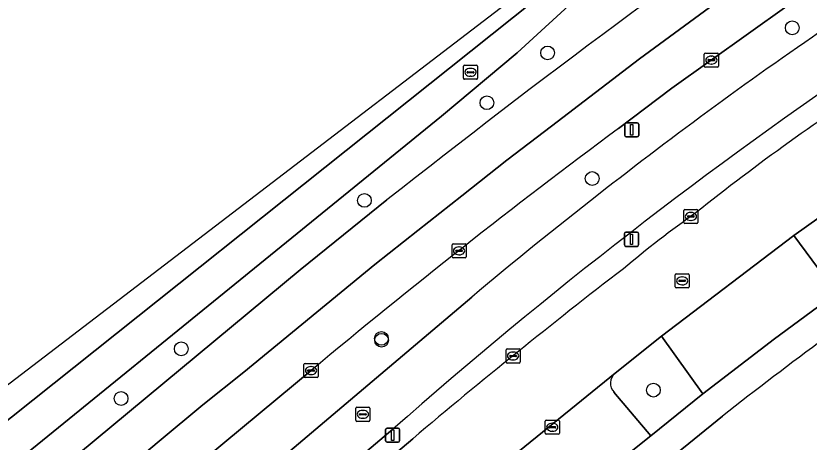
# Model space of a CAD drawing. Extents: x 157793 to 159380, y 380877 to 382313.
# Drawn here: x 159223.3 to 159279.6, y 382225.2 to 382255.4 of the extents above; entities that cross this region are included whole.
import ezdxf

# ---------------------------------------------------------------- set-up
doc = ezdxf.new("R2010")
doc.units = 0
for name, color, linetype in [('IMGEO_Berm_groen', 7, 'Continuous'), ('IMGEO_Boom', 7, 'Continuous'), ('IMGEO_Erf', 7, 'Continuous'), ('IMGEO_Fietspad_gesloten', 7, 'Continuous'), ('IMGEO_Groenvoorziening', 7, 'Continuous'), ('IMGEO_Haag', 7, 'Continuous'), ('IMGEO_Kolk', 7, 'Continuous'), ('IMGEO_Lichtmast', 7, 'Continuous'), ('IMGEO_Parkeervlak_open', 7, 'Continuous'), ('IMGEO_Rijbaan_lokaal_open', 7, 'Continuous'), ('IMGEO_Rijbaan_regionaal_gesloten', 7, 'Continuous'), ('IMGEO_Rioolput', 7, 'Continuous'), ('IMGEO_Voetpad_open', 7, 'Continuous')]:
    doc.layers.add(name, color=color, linetype=linetype)

msp = doc.modelspace()

# ---------------------------------------------------------------- linework, layer by layer
at = {"layer": 'IMGEO_Berm_groen'}
for points in [[(159272.168, 382265.01), (159258.898, 382252.81), (159253.52, 382248.32), (159210.119, 382213.093)], [(159288.572, 382263.55), (159283.491, 382260.03), (159269.885, 382250.306), (159266.086, 382247.449)], [(159211.852, 382211.192), (159243.493, 382237.432), (159249.65, 382242.383)], [(159244.258, 382230.278), (159215.672, 382206.584), (159215.579, 382206.507), (159218.246, 382203.629), (159220.861, 382206.052), (159224.271, 382208.936), (159223.584, 382209.69), (159239.119, 382222.705), (159239.681, 382221.971), (159255.669, 382235.495)]]:
    msp.add_lwpolyline(points, dxfattribs=at)
for centre, radius, start, end in [((159662.795, 381719.157), 666.674, 124.75662, 128.295043), ((159448.902, 382008.065), 298.374, 124.13598, 128.13216), ((159554.581, 381858.25), 484.464, 126.54787, 129.83286), ((159443.652, 382012.038), 292.011, 127.80317, 130.07208)]:
    msp.add_arc(centre, radius, start, end, dxfattribs=at)
at = {"layer": 'IMGEO_Boom'}
for centre in [(159278.428, 382254.593), (159261.052, 382252.811), (159256.75, 382249.278), (159264.222, 382243.902), (159248.05, 382242.349), (159249.254, 382232.56), (159249.27, 382232.428), (159235.043, 382231.824), (159268.567, 382228.893), (159230.772, 382228.299)]:
    msp.add_circle(centre, 0.489, dxfattribs=at)
at = {"layer": 'IMGEO_Erf'}
msp.add_lwpolyline([(159273.46, 382227.052), (159262.537, 382218.172), (159258.885, 382215.328), (159243.409, 382202.263), (159224.02, 382185.305), (159248.879, 382146.934), (159248.983, 382146.773), (159253.801, 382139.337), (159252.103, 382135.468), (159252.561, 382134.725), (159253.095, 382134.034), (159253.698, 382133.402), (159254.363, 382132.837), (159254.495, 382132.738), (159257.812, 382129.836), (159267.138, 382126.989), (159279.357, 382144.025), (159285.052, 382153.529), (159292.103, 382164.388), (159293.234, 382167.208)], dxfattribs=at)
msp.add_arc((159513.393, 381918.848), 390.586, 125.20668, 127.90026, dxfattribs=at)
at = {"layer": 'IMGEO_Fietspad_gesloten'}
msp.add_lwpolyline([(159255.669, 382235.495), (159239.681, 382221.971), (159224.271, 382208.936), (159220.861, 382206.052), (159218.246, 382203.629), (159220.641, 382201.021), (159224.152, 382204.208), (159234.631, 382213.07), (159250.07, 382226.128)], dxfattribs=at)
for centre, radius, start, end in [((159448.902, 382008.065), 298.374, 124.13598, 128.13216), ((159479.319, 381965.734), 346.93, 124.14525, 131.36047), ((159443.652, 382012.038), 292.011, 127.80317, 130.07208)]:
    msp.add_arc(centre, radius, start, end, dxfattribs=at)
at = {"layer": 'IMGEO_Groenvoorziening'}
for points in [[(159280.328, 382241.144), (159278.548, 382239.859), (159281.567, 382235.774), (159283.908, 382237.483)], [(159265.768, 382228.739), (159268.388, 382225.644), (159272.073, 382228.618), (159269.146, 382232.731)], [(159269.146, 382232.731), (159265.854, 382230.087)], [(159250.07, 382226.128), (159234.631, 382213.07), (159231.718, 382208.783), (159229.698, 382205.77), (159227.353, 382202.35), (159225.79, 382200.071), (159223.95, 382197.376), (159224.22, 382197.079), (159224.612, 382196.647), (159225.419, 382197.739), (159225.909, 382198.443)], [(159238.65, 382214.637), (159251.477, 382225.446)]]:
    msp.add_lwpolyline(points, dxfattribs=at)
for centre, radius, start, end in [((159479.319, 381965.734), 346.93, 124.14525, 131.36047), ((159372.546, 382114.884), 161.92, 122.70082, 128.56745), ((159319.544, 382173.876), 82.884, 125.34221, 129.84964), ((159529.725, 381895.72), 431.441, 127.6083, 130.16024), ((159266.437, 382229.373), 0.921, 129.2135, 223.4856)]:
    msp.add_arc(centre, radius, start, end, dxfattribs=at)
at = {"layer": 'IMGEO_Haag'}
for points in [[(159250.07, 382226.128), (159234.631, 382213.07), (159231.718, 382208.783), (159229.698, 382205.77), (159227.353, 382202.35), (159225.79, 382200.071), (159223.95, 382197.376), (159224.22, 382197.079), (159224.612, 382196.647), (159225.419, 382197.739), (159225.909, 382198.443)], [(159238.65, 382214.637), (159251.477, 382225.446)]]:
    msp.add_lwpolyline(points, dxfattribs=at)
for centre, radius, start, end in [((159479.319, 381965.734), 346.93, 124.14525, 131.36047), ((159372.546, 382114.884), 161.92, 122.70082, 128.56745), ((159319.544, 382173.876), 82.884, 125.34221, 129.84964), ((159529.725, 381895.72), 431.441, 127.6083, 130.16024)]:
    msp.add_arc(centre, radius, start, end, dxfattribs=at)
at = {"layer": 'IMGEO_Kolk'}
for p, q in [((159272.18, 382251.878), (159272.18, 382252.73)), ((159272.255, 382252.804), (159273.107, 382252.804)), ((159272.668, 382252.584), (159272.693, 382252.584)), ((159273.181, 382252.73), (159273.181, 382251.878)), ((159272.439, 382252.298), (159272.439, 382252.31)), ((159272.877, 382252.261), (159272.479, 382252.261)), ((159272.482, 382252.347), (159272.88, 382252.347)), ((159272.691, 382252.024), (159272.666, 382252.024)), ((159272.923, 382252.31), (159272.923, 382252.298)), ((159273.107, 382251.804), (159272.255, 382251.804)), ((159270.728, 382240.789), (159270.728, 382241.641)), ((159270.803, 382241.715), (159271.655, 382241.715)), ((159270.987, 382241.209), (159270.987, 382241.221)), ((159271.425, 382241.172), (159271.027, 382241.172)), ((159271.03, 382241.258), (159271.428, 382241.258)), ((159271.216, 382241.495), (159271.241, 382241.495)), ((159271.471, 382241.221), (159271.471, 382241.209)), ((159271.729, 382241.641), (159271.729, 382240.789)), ((159271.655, 382240.715), (159270.803, 382240.715)), ((159271.239, 382240.935), (159271.214, 382240.935)), ((159254.268, 382238.346), (159254.268, 382239.198)), ((159254.343, 382239.272), (159255.195, 382239.272)), ((159254.756, 382239.052), (159254.781, 382239.052)), ((159255.269, 382239.198), (159255.269, 382238.346)), ((159254.527, 382238.766), (159254.527, 382238.778)), ((159254.965, 382238.729), (159254.567, 382238.729)), ((159254.57, 382238.815), (159254.968, 382238.815)), ((159254.779, 382238.492), (159254.754, 382238.492)), ((159255.011, 382238.778), (159255.011, 382238.766)), ((159255.195, 382238.272), (159254.343, 382238.272)), ((159258.103, 382230.89), (159258.103, 382231.742)), ((159258.178, 382231.816), (159259.03, 382231.816)), ((159259.104, 382231.742), (159259.104, 382230.89)), ((159258.362, 382231.31), (159258.362, 382231.322)), ((159258.8, 382231.273), (159258.402, 382231.273)), ((159258.405, 382231.359), (159258.803, 382231.359)), ((159258.614, 382231.036), (159258.589, 382231.036)), ((159258.591, 382231.596), (159258.616, 382231.596)), ((159258.846, 382231.322), (159258.846, 382231.31)), ((159243.757, 382229.852), (159243.757, 382230.704)), ((159243.832, 382230.778), (159244.684, 382230.778)), ((159244.245, 382230.558), (159244.27, 382230.558)), ((159244.758, 382230.704), (159244.758, 382229.852)), ((159259.03, 382230.816), (159258.178, 382230.816)), ((159244.016, 382230.272), (159244.016, 382230.284)), ((159244.454, 382230.235), (159244.056, 382230.235)), ((159244.059, 382230.321), (159244.457, 382230.321)), ((159244.268, 382229.998), (159244.243, 382229.998)), ((159244.5, 382230.284), (159244.5, 382230.272)), ((159244.684, 382229.778), (159243.832, 382229.778)), ((159260.887, 382225.833), (159260.887, 382226.685)), ((159260.962, 382226.759), (159261.814, 382226.759)), ((159261.375, 382226.539), (159261.4, 382226.539)), ((159261.888, 382226.685), (159261.888, 382225.833)), ((159261.146, 382226.253), (159261.146, 382226.265)), ((159261.584, 382226.216), (159261.186, 382226.216)), ((159261.189, 382226.302), (159261.587, 382226.302)), ((159261.398, 382225.979), (159261.373, 382225.979)), ((159261.63, 382226.265), (159261.63, 382226.253)), ((159261.814, 382225.759), (159260.962, 382225.759))]:
    msp.add_line(p, q, dxfattribs=at)
for points in [[(159272.18, 382251.878), (159272.18, 382252.73)], [(159272.255, 382252.804), (159273.107, 382252.804)], [(159273.181, 382252.73), (159273.181, 382251.878)], [(159273.107, 382251.804), (159272.255, 382251.804)], [(159270.728, 382240.789), (159270.728, 382241.641)], [(159270.803, 382241.715), (159271.655, 382241.715)], [(159271.729, 382241.641), (159271.729, 382240.789)], [(159271.655, 382240.715), (159270.803, 382240.715)], [(159254.268, 382238.346), (159254.268, 382239.198)], [(159254.343, 382239.272), (159255.195, 382239.272)], [(159255.269, 382239.198), (159255.269, 382238.346)], [(159255.195, 382238.272), (159254.343, 382238.272)], [(159258.103, 382230.89), (159258.103, 382231.742)], [(159258.178, 382231.816), (159259.03, 382231.816)], [(159259.104, 382231.742), (159259.104, 382230.89)], [(159243.757, 382229.852), (159243.757, 382230.704)], [(159243.832, 382230.778), (159244.684, 382230.778)], [(159244.758, 382230.704), (159244.758, 382229.852)], [(159259.03, 382230.816), (159258.178, 382230.816)], [(159244.684, 382229.778), (159243.832, 382229.778)], [(159260.887, 382225.833), (159260.887, 382226.685)], [(159260.962, 382226.759), (159261.814, 382226.759)], [(159261.888, 382226.685), (159261.888, 382225.833)], [(159261.814, 382225.759), (159260.962, 382225.759)]]:
    msp.add_lwpolyline(points, dxfattribs=at)
for centre, radius, start, end in [((159272.257, 382252.728), 0.0765, 91.552, 178.448), ((159272.257, 382252.728), 0.0765, 91.552, 178.448), ((159273.105, 382252.728), 0.0765, 1.552, 88.448), ((159273.105, 382252.728), 0.0765, 1.552, 88.448), ((159272.257, 382251.88), 0.0765, 181.552, 268.448), ((159272.257, 382251.88), 0.0765, 181.552, 268.448), ((159272.479, 382252.307), 0.0403, 85.8775, 175.7526), ((159272.476, 382252.297), 0.0366, 178.938, 274.7102), ((159272.88, 382252.304), 0.043, 264.8664, 352.4533), ((159272.884, 382252.309), 0.0386, 1.7309, 96.639), ((159273.105, 382251.88), 0.0765, 271.552, 358.448), ((159273.105, 382251.88), 0.0765, 271.552, 358.448), ((159270.805, 382241.639), 0.0765, 91.552, 178.448), ((159270.805, 382241.639), 0.0765, 91.552, 178.448), ((159271.027, 382241.218), 0.0403, 85.8775, 175.7526), ((159271.024, 382241.208), 0.0366, 178.938, 274.7102), ((159271.428, 382241.215), 0.043, 264.8664, 352.4533), ((159271.432, 382241.22), 0.0386, 1.7309, 96.639), ((159271.653, 382241.639), 0.0765, 1.552, 88.448), ((159271.653, 382241.639), 0.0765, 1.552, 88.448), ((159270.805, 382240.791), 0.0765, 181.552, 268.448), ((159270.805, 382240.791), 0.0765, 181.552, 268.448), ((159271.653, 382240.791), 0.0765, 271.552, 358.448), ((159271.653, 382240.791), 0.0765, 271.552, 358.448), ((159254.345, 382239.196), 0.0765, 91.552, 178.448), ((159254.345, 382239.196), 0.0765, 91.552, 178.448), ((159255.193, 382239.196), 0.0765, 1.552, 88.448), ((159255.193, 382239.196), 0.0765, 1.552, 88.448), ((159254.567, 382238.775), 0.0403, 85.8775, 175.7526), ((159254.564, 382238.765), 0.0366, 178.938, 274.7102), ((159254.968, 382238.772), 0.043, 264.8664, 352.4533), ((159254.972, 382238.777), 0.0386, 1.7309, 96.639), ((159254.345, 382238.348), 0.0765, 181.552, 268.448), ((159254.345, 382238.348), 0.0765, 181.552, 268.448), ((159255.193, 382238.348), 0.0765, 271.552, 358.448), ((159255.193, 382238.348), 0.0765, 271.552, 358.448), ((159258.18, 382231.74), 0.0765, 91.552, 178.448), ((159258.18, 382231.74), 0.0765, 91.552, 178.448), ((159259.028, 382231.74), 0.0765, 1.552, 88.448), ((159259.028, 382231.74), 0.0765, 1.552, 88.448), ((159258.402, 382231.319), 0.0403, 85.8775, 175.7526), ((159258.399, 382231.309), 0.0366, 178.938, 274.7102), ((159258.803, 382231.316), 0.043, 264.8664, 352.4533), ((159258.807, 382231.321), 0.0386, 1.7309, 96.639), ((159243.834, 382230.702), 0.0765, 91.552, 178.448), ((159243.834, 382230.702), 0.0765, 91.552, 178.448), ((159244.682, 382230.702), 0.0765, 1.552, 88.448), ((159244.682, 382230.702), 0.0765, 1.552, 88.448), ((159258.18, 382230.892), 0.0765, 181.552, 268.448), ((159258.18, 382230.892), 0.0765, 181.552, 268.448), ((159259.028, 382230.892), 0.0765, 271.552, 358.448), ((159259.028, 382230.892), 0.0765, 271.552, 358.448), ((159244.056, 382230.281), 0.0403, 85.8775, 175.7526), ((159244.053, 382230.271), 0.0366, 178.938, 274.7102), ((159244.457, 382230.278), 0.043, 264.8664, 352.4533), ((159244.461, 382230.283), 0.0386, 1.7309, 96.639), ((159243.834, 382229.854), 0.0765, 181.552, 268.448), ((159243.834, 382229.854), 0.0765, 181.552, 268.448), ((159244.682, 382229.854), 0.0765, 271.552, 358.448), ((159244.682, 382229.854), 0.0765, 271.552, 358.448), ((159260.964, 382226.683), 0.0765, 91.552, 178.448), ((159260.964, 382226.683), 0.0765, 91.552, 178.448), ((159261.812, 382226.683), 0.0765, 1.552, 88.448), ((159261.812, 382226.683), 0.0765, 1.552, 88.448), ((159261.186, 382226.262), 0.0403, 85.8775, 175.7526), ((159261.183, 382226.252), 0.0366, 178.938, 274.7102), ((159261.587, 382226.259), 0.043, 264.8664, 352.4533), ((159261.591, 382226.264), 0.0386, 1.7309, 96.639), ((159260.964, 382225.835), 0.0765, 181.552, 268.448), ((159260.964, 382225.835), 0.0765, 181.552, 268.448), ((159261.812, 382225.835), 0.0765, 271.552, 358.448), ((159261.812, 382225.835), 0.0765, 271.552, 358.448)]:
    msp.add_arc(centre, radius, start, end, dxfattribs=at)
for centre, major_axis, ratio, start_param, end_param in [((159272.667, 382252.304), (-0.387, 0.002), 0.722429, 4.712389, 7.853982), ((159272.692, 382252.304), (-0.39, 0.002), 0.717154, 1.570796, 4.712389), ((159271.215, 382241.215), (-0.387, 0.002), 0.722429, 4.712389, 7.853982), ((159271.24, 382241.215), (-0.39, 0.002), 0.717154, 1.570796, 4.712389), ((159254.755, 382238.772), (-0.387, 0.002), 0.722429, 4.712389, 7.853982), ((159254.78, 382238.772), (-0.39, 0.002), 0.717154, 1.570796, 4.712389), ((159258.59, 382231.316), (-0.387, 0.002), 0.722429, 4.712389, 7.853982), ((159258.615, 382231.316), (-0.39, 0.002), 0.717154, 1.570796, 4.712389), ((159244.244, 382230.278), (-0.387, 0.002), 0.722429, 4.712389, 7.853982), ((159244.269, 382230.278), (-0.39, 0.002), 0.717154, 1.570796, 4.712389), ((159261.374, 382226.259), (-0.387, 0.002), 0.722429, 4.712389, 7.853982), ((159261.399, 382226.259), (-0.39, 0.002), 0.717154, 1.570796, 4.712389)]:
    msp.add_ellipse(centre, major_axis=major_axis, ratio=ratio, start_param=start_param, end_param=end_param, dxfattribs=at)
at = {"layer": 'IMGEO_Lichtmast'}
for p, q in [((159266.53, 382246.956), (159266.53, 382247.756)), ((159266.53, 382247.756), (159266.53, 382246.956)), ((159266.63, 382247.856), (159267.42, 382247.856)), ((159267.42, 382247.856), (159266.63, 382247.856)), ((159267.52, 382247.756), (159267.52, 382246.956)), ((159267.52, 382246.956), (159267.52, 382247.756)), ((159267.42, 382246.856), (159266.63, 382246.856)), ((159266.63, 382246.856), (159267.42, 382246.856)), ((159266.615, 382240.092), (159267.405, 382240.092)), ((159267.405, 382240.092), (159266.615, 382240.092)), ((159266.515, 382239.192), (159266.515, 382239.992)), ((159266.515, 382239.992), (159266.515, 382239.192)), ((159267.505, 382239.992), (159267.505, 382239.192)), ((159267.505, 382239.192), (159267.505, 382239.992)), ((159267.405, 382239.092), (159266.615, 382239.092)), ((159266.615, 382239.092), (159267.405, 382239.092)), ((159249.556, 382225.303), (159249.556, 382226.103)), ((159249.556, 382226.103), (159249.556, 382225.303)), ((159249.656, 382226.203), (159250.446, 382226.203)), ((159250.446, 382226.203), (159249.656, 382226.203)), ((159250.546, 382226.103), (159250.546, 382225.303)), ((159250.546, 382225.303), (159250.546, 382226.103)), ((159250.446, 382225.203), (159249.656, 382225.203)), ((159249.656, 382225.203), (159250.446, 382225.203))]:
    msp.add_line(p, q, dxfattribs=at)
for points in [[(159266.95, 382247.731), (159267.1, 382247.731), (159267.1, 382246.981), (159266.95, 382246.981), (159266.95, 382247.731)], [(159266.935, 382239.967), (159267.085, 382239.967), (159267.085, 382239.217), (159266.935, 382239.217), (159266.935, 382239.967)], [(159249.976, 382226.078), (159250.126, 382226.078), (159250.126, 382225.328), (159249.976, 382225.328), (159249.976, 382226.078)]]:
    msp.add_lwpolyline(points, dxfattribs=at)
for centre, start, end in [((159266.63, 382247.756), 90, 180), ((159266.63, 382247.756), 90, 180), ((159267.42, 382247.756), 0, 90), ((159267.42, 382247.756), 360, 90), ((159266.63, 382246.956), 180, 270), ((159266.63, 382246.956), 180, 270), ((159267.42, 382246.956), 270, 0), ((159267.42, 382246.956), 270, 0), ((159266.615, 382239.992), 90, 180), ((159266.615, 382239.992), 90, 180), ((159267.405, 382239.992), 0, 90), ((159267.405, 382239.992), 360, 90), ((159266.615, 382239.192), 180, 270), ((159266.615, 382239.192), 180, 270), ((159267.405, 382239.192), 270, 0), ((159267.405, 382239.192), 270, 0), ((159249.656, 382226.103), 90, 180), ((159249.656, 382226.103), 90, 180), ((159250.446, 382226.103), 0, 90), ((159250.446, 382226.103), 360, 90), ((159249.656, 382225.303), 180, 270), ((159249.656, 382225.303), 180, 270), ((159250.446, 382225.303), 270, 0), ((159250.446, 382225.303), 270, 0)]:
    msp.add_arc(centre, 0.1, start, end, dxfattribs=at)
at = {"layer": 'IMGEO_Parkeervlak_open'}
for points in [[(159265.854, 382230.087), (159256.658, 382222.655)], [(159258.01, 382222.509), (159260.613, 382219.315), (159264.514, 382222.561), (159268.388, 382225.644), (159265.768, 382228.739)]]:
    msp.add_lwpolyline(points, dxfattribs=at)
msp.add_arc((159266.437, 382229.373), 0.921, 129.2135, 223.4856, dxfattribs=at)
at = {"layer": 'IMGEO_Rijbaan_lokaal_open'}
for points in [[(159241.824, 382210.118), (159244.441, 382212.347), (159254.201, 382220.57), (159256.658, 382222.655), (159265.854, 382230.087), (159269.146, 382232.731), (159278.548, 382239.859), (159280.328, 382241.144), (159290.171, 382247.975), (159296.168, 382252.073), (159306.101, 382258.549), (159311.36, 382261.834), (159321.27, 382267.821), (159328.536, 382272.235), (159329.287, 382272.665), (159339.295, 382278.566), (159340.354, 382279.188), (159337.517, 382284.018), (159323.259, 382275.451), (159313.692, 382269.649), (159303.623, 382263.459), (159301.513, 382262.162), (159286.196, 382251.896), (159285.068, 382251.14)], [(159251.477, 382225.446), (159238.65, 382214.637)]]:
    msp.add_lwpolyline(points, dxfattribs=at)
for centre, radius, start, end in [((159372.546, 382114.884), 161.92, 122.70082, 128.56745), ((159319.544, 382173.876), 82.884, 125.34221, 129.84964), ((159529.725, 381895.72), 431.441, 127.6083, 130.16024)]:
    msp.add_arc(centre, radius, start, end, dxfattribs=at)
at = {"layer": 'IMGEO_Rijbaan_regionaal_gesloten'}
for points in [[(159316.315, 382294.009), (159330.883, 382302.026), (159336.068, 382304.942), (159335.477, 382305.966), (159277.89, 382271.43), (159220.046, 382227.244), (159207.494, 382215.943)], [(159207.494, 382215.943), (159208.18, 382215.198), (159208.181, 382215.197), (159267.484, 382262.412), (159270.9, 382264.905), (159275.889, 382268.212)], [(159275.889, 382268.212), (159270.9, 382264.905), (159267.484, 382262.412), (159208.181, 382215.197), (159210.119, 382213.093), (159253.52, 382248.32), (159258.898, 382252.81), (159272.168, 382265.01)], [(159266.086, 382247.449), (159269.885, 382250.306), (159283.491, 382260.03), (159288.572, 382263.55)], [(159249.65, 382242.383), (159243.493, 382237.432), (159211.852, 382211.192), (159213.699, 382208.963), (159214.879, 382209.914), (159217.968, 382212.485), (159221.052, 382215.022), (159224.065, 382217.5), (159227.227, 382220.101), (159230.386, 382222.665), (159233.485, 382225.261), (159236.584, 382227.858), (159239.476, 382230.176), (159248.778, 382237.812), (159251.844, 382240.223), (159254.967, 382242.68), (159258.164, 382245.196), (159261.34, 382247.622), (159264.464, 382250.009), (159267.589, 382252.396), (159273.614, 382256.831), (159276.793, 382259.043), (159280.043, 382261.303)], [(159280.043, 382261.303), (159276.793, 382259.043), (159273.614, 382256.831), (159267.589, 382252.396), (159264.464, 382250.009), (159261.34, 382247.622), (159258.164, 382245.196), (159254.967, 382242.68), (159251.844, 382240.223), (159248.778, 382237.812), (159239.476, 382230.176), (159236.584, 382227.858), (159233.485, 382225.261), (159230.386, 382222.665), (159227.227, 382220.101), (159224.065, 382217.5), (159221.052, 382215.022), (159217.968, 382212.485), (159214.879, 382209.914), (159213.699, 382208.963), (159215.672, 382206.584), (159244.258, 382230.278)]]:
    msp.add_lwpolyline(points, dxfattribs=at)
for centre, radius, start, end in [((159662.795, 381719.157), 666.674, 124.75662, 128.295043), ((159554.581, 381858.25), 484.464, 126.54787, 129.83286)]:
    msp.add_arc(centre, radius, start, end, dxfattribs=at)
at = {"layer": 'IMGEO_Rioolput'}
for p, q in [((159255.157, 382251.941), (159256.009, 382251.941)), ((159255.082, 382251.015), (159255.082, 382251.867)), ((159255.341, 382251.435), (159255.341, 382251.447)), ((159255.779, 382251.398), (159255.381, 382251.398)), ((159255.384, 382251.484), (159255.782, 382251.484)), ((159255.57, 382251.721), (159255.595, 382251.721)), ((159255.825, 382251.447), (159255.825, 382251.435)), ((159256.083, 382251.867), (159256.083, 382251.015)), ((159256.009, 382250.941), (159255.157, 382250.941)), ((159255.593, 382251.161), (159255.568, 382251.161)), ((159270.106, 382236.218), (159270.106, 382237.07)), ((159270.181, 382237.144), (159271.033, 382237.144)), ((159270.408, 382236.687), (159270.806, 382236.687)), ((159270.594, 382236.924), (159270.619, 382236.924)), ((159271.107, 382237.07), (159271.107, 382236.218)), ((159271.033, 382236.144), (159270.181, 382236.144)), ((159270.365, 382236.638), (159270.365, 382236.65)), ((159270.803, 382236.601), (159270.405, 382236.601)), ((159270.617, 382236.364), (159270.592, 382236.364)), ((159270.849, 382236.65), (159270.849, 382236.638)), ((159247.515, 382227.676), (159248.367, 382227.676)), ((159247.44, 382226.75), (159247.44, 382227.602)), ((159247.699, 382227.17), (159247.699, 382227.182)), ((159248.137, 382227.133), (159247.739, 382227.133)), ((159247.742, 382227.219), (159248.14, 382227.219)), ((159247.928, 382227.456), (159247.953, 382227.456)), ((159248.183, 382227.182), (159248.183, 382227.17)), ((159248.441, 382227.602), (159248.441, 382226.75)), ((159248.367, 382226.676), (159247.515, 382226.676)), ((159247.951, 382226.896), (159247.926, 382226.896))]:
    msp.add_line(p, q, dxfattribs=at)
for points in [[(159255.157, 382251.941), (159256.009, 382251.941)], [(159255.082, 382251.015), (159255.082, 382251.867)], [(159256.083, 382251.867), (159256.083, 382251.015)], [(159256.009, 382250.941), (159255.157, 382250.941)], [(159270.106, 382236.218), (159270.106, 382237.07)], [(159270.181, 382237.144), (159271.033, 382237.144)], [(159271.107, 382237.07), (159271.107, 382236.218)], [(159271.033, 382236.144), (159270.181, 382236.144)], [(159247.515, 382227.676), (159248.367, 382227.676)], [(159247.44, 382226.75), (159247.44, 382227.602)], [(159248.441, 382227.602), (159248.441, 382226.75)], [(159248.367, 382226.676), (159247.515, 382226.676)]]:
    msp.add_lwpolyline(points, dxfattribs=at)
for centre, radius, start, end in [((159255.159, 382251.865), 0.0765, 91.552, 178.448), ((159255.159, 382251.865), 0.0765, 91.552, 178.448), ((159256.007, 382251.865), 0.0765, 1.552, 88.448), ((159256.007, 382251.865), 0.0765, 1.552, 88.448), ((159255.381, 382251.444), 0.0403, 85.8775, 175.7526), ((159255.378, 382251.434), 0.0366, 178.938, 274.7102), ((159255.782, 382251.441), 0.043, 264.8664, 352.4533), ((159255.786, 382251.446), 0.0386, 1.7309, 96.639), ((159255.159, 382251.017), 0.0765, 181.552, 268.448), ((159255.159, 382251.017), 0.0765, 181.552, 268.448), ((159256.007, 382251.017), 0.0765, 271.552, 358.448), ((159256.007, 382251.017), 0.0765, 271.552, 358.448), ((159270.183, 382237.068), 0.0765, 91.552, 178.448), ((159270.183, 382237.068), 0.0765, 91.552, 178.448), ((159270.405, 382236.647), 0.0403, 85.8775, 175.7526), ((159270.81, 382236.649), 0.0386, 1.7309, 96.639), ((159271.031, 382237.068), 0.0765, 1.552, 88.448), ((159271.031, 382237.068), 0.0765, 1.552, 88.448), ((159270.183, 382236.22), 0.0765, 181.552, 268.448), ((159270.183, 382236.22), 0.0765, 181.552, 268.448), ((159270.402, 382236.637), 0.0366, 178.938, 274.7102), ((159270.806, 382236.644), 0.043, 264.8664, 352.4533), ((159271.031, 382236.22), 0.0765, 271.552, 358.448), ((159271.031, 382236.22), 0.0765, 271.552, 358.448), ((159247.517, 382227.6), 0.0765, 91.552, 178.448), ((159247.517, 382227.6), 0.0765, 91.552, 178.448), ((159248.365, 382227.6), 0.0765, 1.552, 88.448), ((159248.365, 382227.6), 0.0765, 1.552, 88.448), ((159247.739, 382227.179), 0.0403, 85.8775, 175.7526), ((159247.736, 382227.169), 0.0366, 178.938, 274.7102), ((159248.14, 382227.176), 0.043, 264.8664, 352.4533), ((159248.144, 382227.181), 0.0386, 1.7309, 96.639), ((159247.517, 382226.752), 0.0765, 181.552, 268.448), ((159247.517, 382226.752), 0.0765, 181.552, 268.448), ((159248.365, 382226.752), 0.0765, 271.552, 358.448), ((159248.365, 382226.752), 0.0765, 271.552, 358.448)]:
    msp.add_arc(centre, radius, start, end, dxfattribs=at)
for centre, major_axis, ratio, start_param, end_param in [((159255.569, 382251.441), (-0.387, 0.002), 0.722429, 4.712389, 7.853982), ((159255.594, 382251.441), (-0.39, 0.002), 0.717154, 1.570796, 4.712389), ((159270.593, 382236.644), (-0.387, 0.002), 0.722429, 4.712389, 7.853982), ((159270.618, 382236.644), (-0.39, 0.002), 0.717154, 1.570796, 4.712389), ((159247.927, 382227.176), (-0.387, 0.002), 0.722429, 4.712389, 7.853982), ((159247.952, 382227.176), (-0.39, 0.002), 0.717154, 1.570796, 4.712389)]:
    msp.add_ellipse(centre, major_axis=major_axis, ratio=ratio, start_param=start_param, end_param=end_param, dxfattribs=at)
at = {"layer": 'IMGEO_Voetpad_open'}
for points in [[(159340.985, 382273.705), (159332.715, 382268.839), (159327.987, 382266.064), (159323.162, 382263.086), (159314.88, 382258.059), (159308.214, 382253.94), (159299.724, 382248.41), (159297.159, 382246.648), (159292.186, 382243.456), (159283.908, 382237.483), (159281.567, 382235.774), (159277.166, 382232.525), (159272.073, 382228.618), (159268.388, 382225.644), (159264.514, 382222.561), (159260.613, 382219.315), (159257.41, 382216.79), (159247.704, 382208.47), (159243.103, 382204.573), (159228.838, 382192.139), (159228.462, 382192.558)], [(159258.885, 382215.328), (159262.537, 382218.172), (159273.46, 382227.052)]]:
    msp.add_lwpolyline(points, dxfattribs=at)
msp.add_lwpolyline([(159281.567, 382235.774), (159278.548, 382239.859), (159269.146, 382232.731), (159272.073, 382228.618), (159277.166, 382232.525)], close=True, dxfattribs=at)
msp.add_arc((159513.393, 381918.848), 390.586, 125.20668, 127.90026, dxfattribs=at)

doc.saveas('drawing.dxf')
